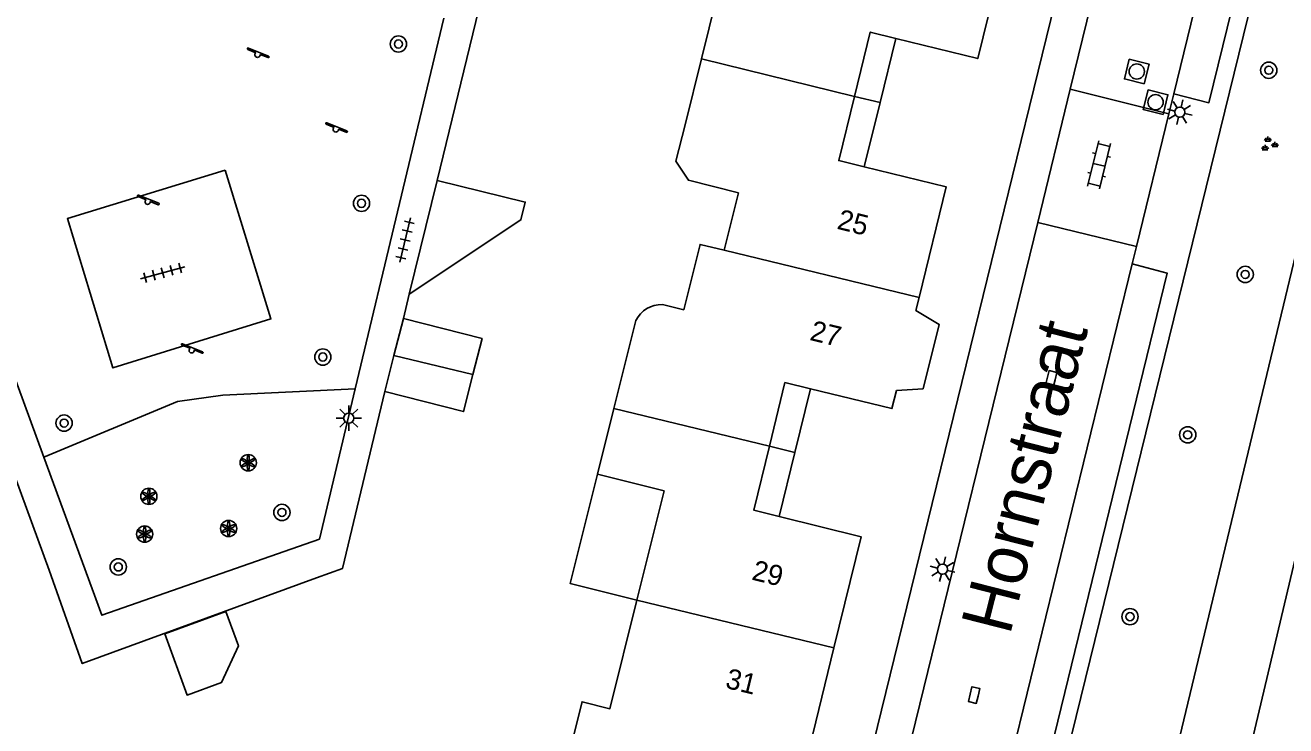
# Model space of a CAD drawing. Extents: x 128000 to 131008, y 398996 to 402500.
# Drawn here: x 128428.7 to 128490.8, y 399045.8 to 399080.3 of the extents above; entities that cross this region are included whole.
import ezdxf

# ---------------------------------------------------------------- set-up
doc = ezdxf.new("R2010")
doc.units = 0
for name, color, linetype in [('gg-afsc-erfafscheiding', 7, 'Continuous'), ('gg-afsc-muur', 7, 'Continuous'), ('gg-anno-huisnummerreeks BGT', 7, 'Continuous'), ('gg-anno-openbare ruimte label', 7, 'Continuous'), ('gg-bbg-bijgebouw', 7, 'Continuous'), ('gg-bbg-gedigitaliseerde bebouwing', 7, 'Continuous'), ('gg-bbg-gedigitaliseerde bijgebouw', 7, 'Continuous'), ('gg-bbg-hoofdgebouw', 7, 'Continuous'), ('gg-bbg-luifel en loopbrug', 7, 'Continuous'), ('gg-bbg-tussenscheiding', 7, 'Continuous'), ('gg-knt-bovenkant onderkant talud', 7, 'Continuous'), ('gg-knt-verharding', 7, 'Continuous'), ('gg-knt-verharding nz', 7, 'Continuous'), ('gt-grn-groengrens', 7, 'Continuous'), ('gt-symb-boom', 7, 'Continuous'), ('gt-symb-groenvak', 7, 'Continuous'), ('gt-symb-klinker verharding', 7, 'Continuous'), ('gt-symb-kolk', 7, 'Continuous'), ('gt-symb-lichtmast', 7, 'Continuous'), ('gt-symb-rioolschacht', 7, 'Continuous'), ('gt-symb-solitaire heester', 7, 'Continuous'), ('gt-symb-speelvoorziening', 7, 'Continuous'), ('gt-symb-tegel verharding', 7, 'Continuous')]:
    doc.layers.add(name, color=color, linetype=linetype)

# ---------------------------------------------------------------- blocks, each defined once
blk = doc.blocks.new('gt0-GRVAK')
at = {"layer": 'gt-symb-groenvak'}
for p, q in [((-0.11, 0.189), (-0.228, 0.24)), ((-0.182, 0.153), (0.088, 0.153)), ((-0.091, 0.211), (-0.156, 0.322)), ((-0.047, 0.214), (-0.047, 0.393)), ((-0.004, 0.211), (0.061, 0.322)), ((0.015, 0.189), (0.133, 0.24)), ((0.262, -0.052), (0.197, 0.059)), ((0.305, -0.049), (0.305, 0.13)), ((0.349, -0.052), (0.414, 0.059)), ((-0.245, -0.228), (-0.363, -0.177)), ((-0.318, -0.264), (-0.047, -0.264)), ((-0.226, -0.206), (-0.291, -0.095)), ((-0.183, -0.203), (-0.183, -0.024)), ((-0.139, -0.206), (-0.074, -0.095)), ((-0.12, -0.228), (-0.002, -0.177)), ((0.243, -0.074), (0.125, -0.023)), ((0.17, -0.11), (0.441, -0.11)), ((0.368, -0.074), (0.486, -0.023))]:
    blk.add_line(p, q, dxfattribs=at)
blk = doc.blocks.new('gt0-BOOM')
at = {"layer": 'gt-symb-boom'}
for radius in [0.4, 0.2]:
    blk.add_circle((0, 0), radius, dxfattribs=at)
blk = doc.blocks.new('gt0-RS')
at = {"layer": 'gt-symb-rioolschacht'}
blk.add_lwpolyline([(-0.5, -0.5), (0.5, -0.5), (0.5, 0.5), (-0.5, 0.5)], close=True, dxfattribs=at)
blk.add_circle((0, 0), 0.375, dxfattribs=at)
blk = doc.blocks.new('gt0-LMAST')
at = {"layer": 'gt-symb-lichtmast'}
for p, q in [((-0.005, 0.246), (-0.005, 0.621)), ((-0.182, 0.173), (-0.447, 0.438)), ((0.172, 0.173), (0.437, 0.438)), ((-0.255, -0.004), (-0.63, -0.004)), ((-0.182, -0.181), (-0.447, -0.446)), ((-0.005, -0.254), (-0.005, -0.629)), ((0.437, -0.446), (0.172, -0.181)), ((0.245, -0.004), (0.62, -0.004))]:
    blk.add_line(p, q, dxfattribs=at)
blk.add_circle((-0.005, -0.004), 0.25, dxfattribs=at)
blk = doc.blocks.new('gt0-TEG1')
at = {"layer": 'gt-symb-tegel verharding'}
for p, q in [((-1.125, 0), (1.125, 0)), ((-0.9, -0.25), (-0.9, 0.25)), ((-0.45, -0.25), (-0.45, 0.25)), ((0, -0.25), (0, 0.25)), ((0.45, -0.25), (0.45, 0.25)), ((0.9, -0.25), (0.9, 0.25))]:
    blk.add_line(p, q, dxfattribs=at)
blk = doc.blocks.new('gt0-KL1')
at = {"layer": 'gt-symb-klinker verharding'}
for p, q in [((-1.15, 0.3), (1.15, 0.3)), ((-1, -0.3), (-1, 0.3)), ((-0.5, 0.3), (-0.5, 0.45)), ((0, -0.3), (0, 0.3)), ((0.5, 0.3), (0.5, 0.45)), ((1, -0.3), (1, 0.3)), ((-1.15, -0.3), (1.15, -0.3)), ((-0.5, -0.45), (-0.5, -0.3)), ((0.5, -0.45), (0.5, -0.3))]:
    blk.add_line(p, q, dxfattribs=at)
blk = doc.blocks.new('gt0-KOLK')
at = {"layer": 'gt-symb-kolk'}
blk.add_lwpolyline([(0, 0), (0.375, 0), (0.375, 0.4), (-0.375, 0.4), (-0.375, 0), (0, 0)], dxfattribs=at)
blk = doc.blocks.new('gt0-SV')
at = {"layer": 'gt-symb-speelvoorziening'}
for p, q in [((-0.477, 0.255), (-0.08, 0.096)), ((0.542, -0.076), (-0.449, 0.324)), ((0.125, 0.014), (0.515, -0.143))]:
    blk.add_line(p, q, dxfattribs=at)
for centre, radius, start, end in [((-0.466, 0.291), 0.0369, 63.6251, 252.66016), ((-0.002, -0.005), 0.128, 127.68665, 8.59861), ((0.531, -0.111), 0.0363, 243.50852, 72.54358)]:
    blk.add_arc(centre, radius, start, end, dxfattribs=at)
blk = doc.blocks.new('gt0-SH')
at = {"layer": 'gt-symb-solitaire heester'}
blk.add_circle((0, 0), 0.4, dxfattribs=at)
for centre, start, end in [((-0.346, 0.2), 270, 30), ((-0.346, -0.2), 330, 90), ((0, 0.4), 210, 330), ((0.346, 0.2), 150, 270), ((0.346, -0.2), 90, 210), ((0, -0.4), 30, 150)]:
    blk.add_arc(centre, 0.4, start, end, dxfattribs=at)

msp = doc.modelspace()

# ---------------------------------------------------------------- linework, layer by layer
at = {"layer": 'gg-afsc-erfafscheiding'}
msp.add_lwpolyline([(128426.27, 399063.334), (128429.866, 399053.513), (128431.504, 399048.914), (128443.041, 399053.131)], dxfattribs=at)
at = {"layer": 'gg-afsc-muur'}
for p, q in [((128448.969, 399072.695), (128451.747, 399084.083)), ((128447.313, 399065.904), (128447.604, 399067.097))]:
    msp.add_line(p, q, dxfattribs=at)
msp.add_lwpolyline([(128443.041, 399053.131), (128444.309, 399053.586), (128446.398, 399062.305)], dxfattribs=at)
at = {"layer": 'gg-bbg-bijgebouw'}
for p, q in [((128446.85, 399064.084), (128447.313, 399065.904)), ((128446.398, 399062.305), (128446.85, 399064.084))]:
    msp.add_line(p, q, dxfattribs=at)
for points in [[(128450.739, 399063.143), (128451.19, 399064.918), (128447.313, 399065.904)], [(128446.398, 399062.305), (128450.275, 399061.319), (128450.739, 399063.143)]]:
    msp.add_lwpolyline(points, dxfattribs=at)
at = {"layer": 'gg-bbg-gedigitaliseerde bebouwing'}
for p, q in [((128462.79, 399081.94), (128461.986, 399078.693)), ((128461.986, 399078.693), (128461.18, 399075.44)), ((128463.818, 399072.092), (128463.114, 399069.263)), ((128457.677, 399061.465), (128458.761, 399065.806)), ((128456.87, 399058.23), (128457.677, 399061.465))]:
    msp.add_line(p, q, dxfattribs=at)
for points in [[(128461.18, 399075.44), (128460.735, 399073.644), (128461.343, 399072.705), (128463.818, 399072.092)], [(128463.114, 399069.263), (128461.92, 399069.553), (128461.115, 399066.329), (128460.069, 399066.59)]]:
    msp.add_lwpolyline(points, dxfattribs=at)
msp.add_arc((128460.031, 399065.17), 1.421, 88.48275, 153.39322, dxfattribs=at)
at = {"layer": 'gg-bbg-gedigitaliseerde bijgebouw'}
msp.add_lwpolyline([(128435.569, 399050.371), (128438.574, 399051.469), (128439.192, 399049.779), (128438.358, 399047.983), (128436.667, 399047.365), (128435.569, 399050.371)], dxfattribs=at)
at = {"layer": 'gg-bbg-hoofdgebouw'}
msp.add_line((128472.551, 399066.299), (128472.707, 399066.935), dxfattribs=at)
for points in [[(128471.562, 399079.69), (128475.59, 399078.7), (128476.937, 399084.177)], [(128469.524, 399076.834), (128470.3, 399080), (128471.562, 399079.69)], [(128470.004, 399073.372), (128468.75, 399073.68), (128469.524, 399076.834)], [(128472.707, 399066.935), (128474.04, 399072.38), (128470.004, 399073.372)], [(128471.588, 399062.363), (128472.903, 399062.442), (128473.688, 399065.612), (128472.551, 399066.299)], [(128465.337, 399059.613), (128466.1, 399062.75), (128467.363, 399062.443)], [(128467.363, 399062.443), (128471.37, 399061.47), (128471.588, 399062.363)], [(128465.812, 399056.154), (128464.57, 399056.46), (128465.337, 399059.613)], [(128456.87, 399058.23), (128460.15, 399057.41), (128458.811, 399052.033)], [(128468.513, 399049.686), (128469.85, 399055.16), (128465.812, 399056.154)], [(128458.811, 399052.033), (128457.48, 399046.69), (128456.11, 399047.03), (128455.41, 399044.22)], [(128463.046, 399045.23), (128467.18, 399044.23), (128468.513, 399049.686)]]:
    msp.add_lwpolyline(points, dxfattribs=at)
at = {"layer": 'gg-bbg-luifel en loopbrug'}
for p, q in [((128471.562, 399079.69), (128470.783, 399076.531)), ((128469.524, 399076.834), (128470.783, 399076.531)), ((128470.783, 399076.531), (128470.004, 399073.372)), ((128447.604, 399067.097), (128448.969, 399072.695)), ((128467.363, 399062.443), (128466.588, 399059.299)), ((128465.337, 399059.613), (128466.588, 399059.299)), ((128466.588, 399059.299), (128465.812, 399056.154))]:
    msp.add_line(p, q, dxfattribs=at)
for points in [[(128448.969, 399072.695), (128453.316, 399071.635), (128453.1, 399070.752), (128447.604, 399067.097)], [(128456.87, 399058.23), (128455.52, 399052.86), (128458.811, 399052.033)]]:
    msp.add_lwpolyline(points, dxfattribs=at)
at = {"layer": 'gg-bbg-tussenscheiding'}
for p, q in [((128461.986, 399078.693), (128469.524, 399076.834)), ((128463.114, 399069.263), (128472.707, 399066.935)), ((128450.739, 399063.143), (128446.85, 399064.084)), ((128457.677, 399061.465), (128465.337, 399059.613)), ((128458.811, 399052.033), (128468.513, 399049.686))]:
    msp.add_line(p, q, dxfattribs=at)
at = {"layer": 'gg-knt-bovenkant onderkant talud'}
msp.add_line((128504.997, 399126.306), (128483.27, 399035.9), dxfattribs=at)
at = {"layer": 'gg-knt-verharding'}
for p, q in [((128444.947, 399062.443), (128449.298, 399080.682)), ((128478.547, 399070.632), (128480.15, 399077.186)), ((128480.15, 399077.186), (128485.005, 399075.982)), ((128485.005, 399075.982), (128485.245, 399076.965)), ((128483.405, 399069.444), (128485.005, 399075.982)), ((128469.65, 399034.26), (128478.547, 399070.632)), ((128483.405, 399069.444), (128478.547, 399070.632)), ((128483.196, 399068.59), (128483.405, 399069.444))]:
    msp.add_line(p, q, dxfattribs=at)
for points in [[(128432.355, 399100.82), (128422.71, 399103.21), (128418.11, 399116.07), (128413.12, 399117.39), (128413.47, 399116.45), (128409.21, 399114.89), (128429.612, 399059.08)], [(128488.13, 399117.12), (128467.74, 399033.9), (128414.93, 399014.48)], [(128497.822, 399117.087), (128475.65, 399026.8), (128463.742, 399022.426)], [(128485.245, 399076.965), (128486.971, 399076.522), (128496.98, 399117.294)], [(128480.15, 399077.186), (128489.77, 399116.511), (128489.85, 399116.699)], [(128438.543, 399073.203), (128440.789, 399065.883), (128433.013, 399063.467), (128430.77, 399070.817), (128438.543, 399073.203)], [(128483.196, 399068.59), (128484.914, 399068.141), (128477.351, 399037.135), (128475.586, 399037.485)], [(128429.612, 399059.08), (128432.46, 399051.29), (128443.18, 399055.04), (128444.947, 399062.443)]]:
    msp.add_lwpolyline(points, dxfattribs=at)
at = {"layer": 'gg-knt-verharding nz'}
for p, q in [((128485.245, 399076.965), (128495.219, 399117.733)), ((128475.586, 399037.485), (128483.196, 399068.59))]:
    msp.add_line(p, q, dxfattribs=at)
at = {"layer": 'gt-grn-groengrens'}
for points in [[(128438.246, 399000), (128470.346, 399012.624), (128474.315, 399015.33), (128478.374, 399019.209), (128481.892, 399023.99), (128484.869, 399028.951), (128486.493, 399033.732), (128488.141, 399041.047), (128508.138, 399125.551)], [(128429.612, 399059.08), (128436.193, 399061.809), (128438.422, 399062.13), (128444.947, 399062.443)]]:
    msp.add_lwpolyline(points, dxfattribs=at)

# ---------------------------------------------------------------- block references
at = {"layer": 'gt-symb-boom'}
for p in [(128447.07, 399079.416), (128489.921, 399078.125), (128445.252, 399071.572), (128488.761, 399068.071), (128443.347, 399064.004), (128430.609, 399060.751), (128485.93, 399060.175), (128441.333, 399056.353), (128433.275, 399053.671), (128483.088, 399051.223)]:
    msp.add_blockref('gt0-BOOM', p, dxfattribs=at)
at = {"layer": 'gt-symb-groenvak'}
msp.add_blockref('gt0-GRVAK', (128489.921, 399074.477), dxfattribs=at)
at = {"layer": 'gt-symb-klinker verharding', "rotation": 76.22785456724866}
msp.add_blockref('gt0-KL1', (128481.565, 399073.467), dxfattribs=at)
at = {"layer": 'gt-symb-kolk', "rotation": 76.28353067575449}
for p in [(128479.401, 399062.882), (128475.607, 399047.316)]:
    msp.add_blockref('gt0-KOLK', p, dxfattribs=at)
at = {"layer": 'gt-symb-lichtmast'}
for p, rotation in [((128485.538, 399076.063), 76.28353067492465), ((128473.857, 399053.563), 76.28353067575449)]:
    msp.add_blockref('gt0-LMAST', p, dxfattribs=dict(at, rotation=rotation))
msp.add_blockref('gt0-LMAST', (128444.626, 399060.998), dxfattribs=at)
at = {"layer": 'gt-symb-rioolschacht'}
for p, rotation in [((128483.421, 399078.062), 76.22785456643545), ((128484.349, 399076.55), 76.22785456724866)]:
    msp.add_blockref('gt0-RS', p, dxfattribs=dict(at, rotation=rotation))
at = {"layer": 'gt-symb-solitaire heester'}
for p in [(128439.674, 399058.801), (128434.782, 399057.148), (128434.576, 399055.288), (128438.709, 399055.563)]:
    msp.add_blockref('gt0-SH', p, dxfattribs=at)
at = {"layer": 'gt-symb-speelvoorziening'}
for p in [(128440.133, 399078.892), (128443.989, 399075.213), (128434.726, 399071.649), (128436.887, 399064.337)]:
    msp.add_blockref('gt0-SV', p, dxfattribs=at)
at = {"layer": 'gt-symb-tegel verharding'}
for p, rotation in [((128447.399, 399069.767), 76.58892814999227), ((128435.462, 399068.152), 15.425970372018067)]:
    msp.add_blockref('gt0-TEG1', p, dxfattribs=dict(at, rotation=rotation))

# ---------------------------------------------------------------- texts
at = {"layer": 'gg-anno-huisnummerreeks BGT'}
for s, rotation, p in [('25', 346.2, (128468.619, 399070.326)), ('27', 346.3, (128467.279, 399064.851)), ('29', 346.3, (128464.418, 399053.053)), ('31', 346.3, (128463.116, 399047.727))]:
    msp.add_text(s, height=1, rotation=rotation, dxfattribs=at).set_placement(p)
at = {"layer": 'gg-anno-openbare ruimte label'}
msp.add_text('Hornstraat', height=2.5, rotation=75.7, dxfattribs=at).set_placement((128477.173, 399050.261))

doc.saveas('drawing.dxf')
